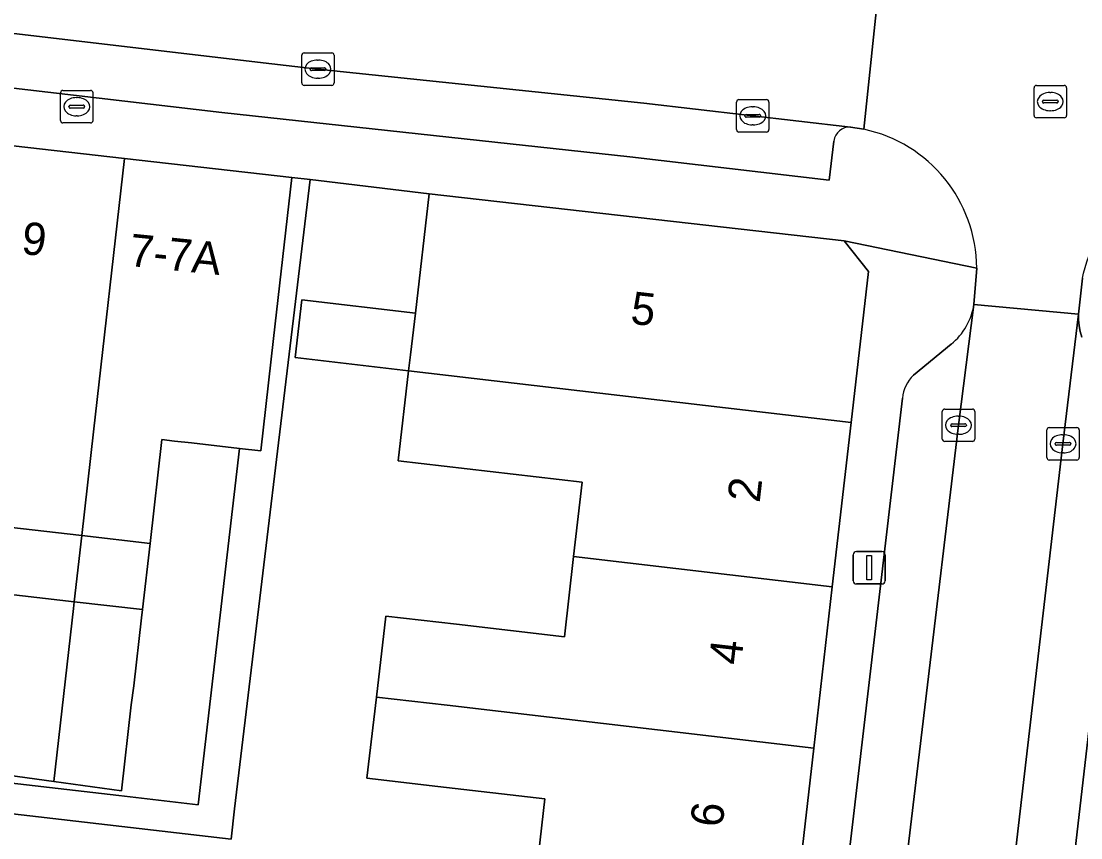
# Model space of a CAD drawing. Extents: x 161692 to 162379, y 380760 to 381678.
# Drawn here: x 162193.77 to 162226.45, y 381109.93 to 381135.1 of the extents above; entities that cross this region are included whole.
import ezdxf

# ---------------------------------------------------------------- set-up
doc = ezdxf.new("R2010")
doc.units = 0
for name, color, linetype in [('IMGEO_Brandkraan', 7, 'Continuous'), ('IMGEO_Erf', 7, 'Continuous'), ('IMGEO_Kolk', 7, 'Continuous'), ('IMGEO_Lichtmast', 7, 'Continuous'), ('IMGEO_Muur', 7, 'Continuous'), ('IMGEO_Pand', 7, 'Continuous'), ('IMGEO_Pand_nummerreeks', 7, 'Continuous'), ('IMGEO_Parkeervlak_open', 7, 'Continuous'), ('IMGEO_Rijbaan_lokaal_open', 7, 'Continuous'), ('IMGEO_Rioolput', 7, 'Continuous'), ('IMGEO_Voetpad_open', 7, 'Continuous')]:
    doc.layers.add(name, color=color, linetype=linetype)

msp = doc.modelspace()

# ---------------------------------------------------------------- linework, layer by layer
at = {"layer": 'IMGEO_Brandkraan'}
for p, q in [((162194.981, 381132.039), (162194.981, 381132.891)), ((162195.056, 381132.965), (162195.908, 381132.965)), ((162195.982, 381132.891), (162195.982, 381132.039)), ((162195.469, 381132.745), (162195.494, 381132.745)), ((162195.24, 381132.459), (162195.24, 381132.471)), ((162195.678, 381132.422), (162195.28, 381132.422)), ((162195.283, 381132.508), (162195.681, 381132.508)), ((162195.724, 381132.471), (162195.724, 381132.459)), ((162195.908, 381131.965), (162195.056, 381131.965)), ((162195.492, 381132.185), (162195.467, 381132.185))]:
    msp.add_line(p, q, dxfattribs=at)
for points in [[(162194.981, 381132.039), (162194.981, 381132.891)], [(162195.056, 381132.965), (162195.908, 381132.965)], [(162195.982, 381132.891), (162195.982, 381132.039)], [(162195.908, 381131.965), (162195.056, 381131.965)]]:
    msp.add_lwpolyline(points, dxfattribs=at)
for centre, radius, start, end in [((162195.058, 381132.889), 0.0765, 91.552, 178.448), ((162195.058, 381132.889), 0.0765, 91.552, 178.448), ((162195.906, 381132.889), 0.0765, 1.552, 88.448), ((162195.906, 381132.889), 0.0765, 1.552, 88.448), ((162195.28, 381132.468), 0.0403, 85.8775, 175.7526), ((162195.277, 381132.458), 0.0366, 178.938, 274.7102), ((162195.681, 381132.465), 0.043, 264.8664, 352.4533), ((162195.685, 381132.47), 0.0386, 1.7309, 96.639), ((162195.058, 381132.041), 0.0765, 181.552, 268.448), ((162195.058, 381132.041), 0.0765, 181.552, 268.448), ((162195.906, 381132.041), 0.0765, 271.552, 358.448), ((162195.906, 381132.041), 0.0765, 271.552, 358.448)]:
    msp.add_arc(centre, radius, start, end, dxfattribs=at)
for centre, major_axis, ratio, start_param, end_param in [((162195.468, 381132.465), (-0.387, 0.002), 0.722429, 4.712389, 7.853982), ((162195.493, 381132.465), (-0.39, 0.002), 0.717154, 1.570796, 4.712389)]:
    msp.add_ellipse(centre, major_axis=major_axis, ratio=ratio, start_param=start_param, end_param=end_param, dxfattribs=at)
at = {"layer": 'IMGEO_Erf'}
for points in [[(162209.628, 381108.612), (162209.92, 381111.131), (162206.615, 381111.514), (162204.431, 381111.767), (162204.721, 381114.272), (162205.01, 381116.768), (162207.195, 381116.514), (162210.52, 381116.128), (162210.806, 381118.599), (162211.072, 381120.889), (162205.395, 381121.548), (162205.717, 381124.322), (162202.214, 381124.731), (162202.421, 381126.514), (162205.924, 381126.106), (162206.35, 381129.78), (162202.676, 381130.218), (162200.348, 381110.824), (162200.24, 381109.895), (162190.919, 381110.973)], [(162192.05, 381111.786), (162196.779, 381111.238), (162199.23, 381110.954), (162200.503, 381121.933), (162199.017, 381122.102), (162198.5, 381122.161), (162198.106, 381122.206), (162197.742, 381119.003), (162197.511, 381116.966), (162197.482, 381116.712), (162197.244, 381114.619), (162197.163, 381114.033), (162196.863, 381111.385), (162194.775, 381111.672), (162192.745, 381111.951)]]:
    msp.add_lwpolyline(points, dxfattribs=at)
at = {"layer": 'IMGEO_Kolk'}
for p, q in [((162202.419, 381133.197), (162202.419, 381134.049)), ((162202.494, 381134.123), (162203.346, 381134.123)), ((162202.907, 381133.903), (162202.932, 381133.903)), ((162203.42, 381134.049), (162203.42, 381133.197)), ((162202.678, 381133.617), (162202.678, 381133.629)), ((162203.116, 381133.58), (162202.718, 381133.58)), ((162202.721, 381133.666), (162203.119, 381133.666)), ((162203.162, 381133.629), (162203.162, 381133.617)), ((162202.93, 381133.343), (162202.905, 381133.343)), ((162203.346, 381133.123), (162202.494, 381133.123)), ((162215.83, 381131.757), (162215.83, 381132.609)), ((162215.905, 381132.683), (162216.757, 381132.683)), ((162216.831, 381132.609), (162216.831, 381131.757)), ((162216.318, 381132.463), (162216.343, 381132.463)), ((162216.089, 381132.177), (162216.089, 381132.189)), ((162216.527, 381132.14), (162216.129, 381132.14)), ((162216.132, 381132.226), (162216.53, 381132.226)), ((162216.341, 381131.903), (162216.316, 381131.903)), ((162216.573, 381132.189), (162216.573, 381132.177)), ((162216.757, 381131.683), (162215.905, 381131.683)), ((162222.251, 381123.148), (162223.103, 381123.148)), ((162222.176, 381122.222), (162222.176, 381123.074)), ((162222.664, 381122.928), (162222.689, 381122.928)), ((162223.177, 381123.074), (162223.177, 381122.222)), ((162222.435, 381122.642), (162222.435, 381122.654)), ((162222.873, 381122.605), (162222.475, 381122.605)), ((162222.478, 381122.691), (162222.876, 381122.691)), ((162222.919, 381122.654), (162222.919, 381122.642)), ((162225.399, 381121.65), (162225.399, 381122.502)), ((162225.474, 381122.576), (162226.326, 381122.576)), ((162226.4, 381122.502), (162226.4, 381121.65)), ((162223.103, 381122.148), (162222.251, 381122.148)), ((162222.687, 381122.368), (162222.662, 381122.368)), ((162225.701, 381122.119), (162226.099, 381122.119)), ((162225.887, 381122.356), (162225.912, 381122.356)), ((162225.658, 381122.07), (162225.658, 381122.082)), ((162226.096, 381122.033), (162225.698, 381122.033)), ((162225.91, 381121.796), (162225.885, 381121.796)), ((162226.142, 381122.082), (162226.142, 381122.07)), ((162226.326, 381121.576), (162225.474, 381121.576))]:
    msp.add_line(p, q, dxfattribs=at)
for points in [[(162202.419, 381133.197), (162202.419, 381134.049)], [(162202.494, 381134.123), (162203.346, 381134.123)], [(162203.42, 381134.049), (162203.42, 381133.197)], [(162203.346, 381133.123), (162202.494, 381133.123)], [(162215.83, 381131.757), (162215.83, 381132.609)], [(162215.905, 381132.683), (162216.757, 381132.683)], [(162216.831, 381132.609), (162216.831, 381131.757)], [(162216.757, 381131.683), (162215.905, 381131.683)], [(162222.251, 381123.148), (162223.103, 381123.148)], [(162222.176, 381122.222), (162222.176, 381123.074)], [(162223.177, 381123.074), (162223.177, 381122.222)], [(162225.399, 381121.65), (162225.399, 381122.502)], [(162225.474, 381122.576), (162226.326, 381122.576)], [(162226.4, 381122.502), (162226.4, 381121.65)], [(162223.103, 381122.148), (162222.251, 381122.148)], [(162226.326, 381121.576), (162225.474, 381121.576)]]:
    msp.add_lwpolyline(points, dxfattribs=at)
for centre, radius, start, end in [((162202.496, 381134.047), 0.0765, 91.552, 178.448), ((162202.496, 381134.047), 0.0765, 91.552, 178.448), ((162203.344, 381134.047), 0.0765, 1.552, 88.448), ((162203.344, 381134.047), 0.0765, 1.552, 88.448), ((162202.718, 381133.626), 0.0403, 85.8775, 175.7526), ((162202.715, 381133.616), 0.0366, 178.938, 274.7102), ((162203.119, 381133.623), 0.043, 264.8664, 352.4533), ((162203.123, 381133.628), 0.0386, 1.7309, 96.639), ((162202.496, 381133.199), 0.0765, 181.552, 268.448), ((162202.496, 381133.199), 0.0765, 181.552, 268.448), ((162203.344, 381133.199), 0.0765, 271.552, 358.448), ((162203.344, 381133.199), 0.0765, 271.552, 358.448), ((162215.907, 381132.607), 0.0765, 91.552, 178.448), ((162215.907, 381132.607), 0.0765, 91.552, 178.448), ((162216.755, 381132.607), 0.0765, 1.552, 88.448), ((162216.755, 381132.607), 0.0765, 1.552, 88.448), ((162216.129, 381132.186), 0.0403, 85.8775, 175.7526), ((162216.126, 381132.176), 0.0366, 178.938, 274.7102), ((162216.53, 381132.183), 0.043, 264.8664, 352.4533), ((162216.534, 381132.188), 0.0386, 1.7309, 96.639), ((162215.907, 381131.759), 0.0765, 181.552, 268.448), ((162215.907, 381131.759), 0.0765, 181.552, 268.448), ((162216.755, 381131.759), 0.0765, 271.552, 358.448), ((162216.755, 381131.759), 0.0765, 271.552, 358.448), ((162222.253, 381123.072), 0.0765, 91.552, 178.448), ((162222.253, 381123.072), 0.0765, 91.552, 178.448), ((162223.101, 381123.072), 0.0765, 1.552, 88.448), ((162223.101, 381123.072), 0.0765, 1.552, 88.448), ((162222.475, 381122.651), 0.0403, 85.8775, 175.7526), ((162222.472, 381122.641), 0.0366, 178.938, 274.7102), ((162222.876, 381122.648), 0.043, 264.8664, 352.4533), ((162222.88, 381122.653), 0.0386, 1.7309, 96.639), ((162225.476, 381122.5), 0.0765, 91.552, 178.448), ((162225.476, 381122.5), 0.0765, 91.552, 178.448), ((162226.324, 381122.5), 0.0765, 1.552, 88.448), ((162226.324, 381122.5), 0.0765, 1.552, 88.448), ((162222.253, 381122.224), 0.0765, 181.552, 268.448), ((162222.253, 381122.224), 0.0765, 181.552, 268.448), ((162223.101, 381122.224), 0.0765, 271.552, 358.448), ((162223.101, 381122.224), 0.0765, 271.552, 358.448), ((162225.698, 381122.079), 0.0403, 85.8775, 175.7526), ((162226.103, 381122.081), 0.0386, 1.7309, 96.639), ((162225.695, 381122.069), 0.0366, 178.938, 274.7102), ((162226.099, 381122.076), 0.043, 264.8664, 352.4533), ((162225.476, 381121.652), 0.0765, 181.552, 268.448), ((162225.476, 381121.652), 0.0765, 181.552, 268.448), ((162226.324, 381121.652), 0.0765, 271.552, 358.448), ((162226.324, 381121.652), 0.0765, 271.552, 358.448)]:
    msp.add_arc(centre, radius, start, end, dxfattribs=at)
for centre, major_axis, ratio, start_param, end_param in [((162202.906, 381133.623), (-0.387, 0.002), 0.722429, 4.712389, 7.853982), ((162202.931, 381133.623), (-0.39, 0.002), 0.717154, 1.570796, 4.712389), ((162216.317, 381132.183), (-0.387, 0.002), 0.722429, 4.712389, 7.853982), ((162216.342, 381132.183), (-0.39, 0.002), 0.717154, 1.570796, 4.712389), ((162222.663, 381122.648), (-0.387, 0.002), 0.722429, 4.712389, 7.853982), ((162222.688, 381122.648), (-0.39, 0.002), 0.717154, 1.570796, 4.712389), ((162225.886, 381122.076), (-0.387, 0.002), 0.722429, 4.712389, 7.853982), ((162225.911, 381122.076), (-0.39, 0.002), 0.717154, 1.570796, 4.712389)]:
    msp.add_ellipse(centre, major_axis=major_axis, ratio=ratio, start_param=start_param, end_param=end_param, dxfattribs=at)
at = {"layer": 'IMGEO_Lichtmast'}
for p, q in [((162219.426, 381117.856), (162219.426, 381118.656)), ((162219.426, 381118.656), (162219.426, 381117.856)), ((162219.526, 381118.756), (162220.316, 381118.756)), ((162220.316, 381118.756), (162219.526, 381118.756)), ((162220.416, 381118.656), (162220.416, 381117.856)), ((162220.416, 381117.856), (162220.416, 381118.656)), ((162220.316, 381117.756), (162219.526, 381117.756)), ((162219.526, 381117.756), (162220.316, 381117.756))]:
    msp.add_line(p, q, dxfattribs=at)
msp.add_lwpolyline([(162219.846, 381118.631), (162219.996, 381118.631), (162219.996, 381117.881), (162219.846, 381117.881), (162219.846, 381118.631)], dxfattribs=at)
for centre, start, end in [((162219.526, 381118.656), 90, 180), ((162219.526, 381118.656), 90, 180), ((162220.316, 381118.656), 0, 90), ((162220.316, 381118.656), 360, 90), ((162219.526, 381117.856), 180, 270), ((162219.526, 381117.856), 180, 270), ((162220.316, 381117.856), 270, 0), ((162220.316, 381117.856), 270, 0)]:
    msp.add_arc(centre, 0.1, start, end, dxfattribs=at)
at = {"layer": 'IMGEO_Muur'}
msp.add_lwpolyline([(162202.676, 381130.218), (162206.35, 381129.78)], dxfattribs=at)
at = {"layer": 'IMGEO_Pand'}
for points in [[(162196.958, 381130.871), (162191.795, 381131.459), (162190.83, 381123.033), (162193.028, 381122.783), (162192.659, 381119.59), (162195.636, 381119.246), (162196, 381122.445)], [(162201.548, 381125.318), (162202.113, 381130.285), (162196.958, 381130.871), (162196, 381122.445), (162195.636, 381119.246), (162197.742, 381119.003), (162198.106, 381122.206), (162198.5, 381122.161), (162199.017, 381122.102), (162200.503, 381121.933), (162201.154, 381121.859)], [(162219.899, 381127.383), (162219.154, 381128.335), (162206.35, 381129.78), (162205.924, 381126.106), (162205.774, 381124.814), (162205.717, 381124.322), (162219.364, 381122.73)], [(162205.924, 381126.106), (162202.421, 381126.514), (162202.214, 381124.731), (162205.717, 381124.322), (162205.774, 381124.814)], [(162205.717, 381124.322), (162205.395, 381121.548), (162211.072, 381120.889), (162210.806, 381118.599), (162218.783, 381117.668), (162219.364, 381122.73)], [(162195.636, 381119.246), (162192.659, 381119.59), (162192.424, 381117.554), (162193.37, 381117.445), (162195.404, 381117.21)], [(162197.742, 381119.003), (162195.636, 381119.246), (162195.404, 381117.21), (162197.511, 381116.966)], [(162218.212, 381112.698), (162218.783, 381117.668), (162210.806, 381118.599), (162210.52, 381116.128), (162207.195, 381116.514), (162205.01, 381116.768), (162204.721, 381114.272), (162206.905, 381114.017)], [(162195.404, 381117.21), (162193.37, 381117.445), (162193.351, 381117.28), (162192.767, 381112.143), (162192.745, 381111.951), (162194.775, 381111.672), (162195.381, 381117.001)], [(162197.511, 381116.966), (162195.404, 381117.21), (162195.381, 381117.001), (162194.775, 381111.672), (162196.863, 381111.385), (162197.163, 381114.033), (162197.244, 381114.619), (162197.482, 381116.712)], [(162218.212, 381112.698), (162206.905, 381114.017), (162204.721, 381114.272), (162204.431, 381111.767), (162206.615, 381111.514), (162209.92, 381111.131), (162209.628, 381108.612), (162217.635, 381107.676)]]:
    msp.add_lwpolyline(points, close=True, dxfattribs=at)
at = {"layer": 'IMGEO_Parkeervlak_open'}
for points in [[(162219.35, 381131.833), (162212.969, 381132.576), (162202.92, 381133.625), (162201.233, 381133.817), (162189.43, 381135.203), (162180.206, 381136.281), (162167.974, 381137.811)], [(162168.578, 381137.101), (162168.467, 381135.958), (162181.815, 381134.401), (162185.609, 381133.958), (162199.956, 381132.285), (162212.536, 381130.919), (162218.69, 381130.202), (162218.831, 381131.407)], [(162219.759, 381098.862), (162219.859, 381098.874), (162220.602, 381105.267), (162222.678, 381122.648), (162223.152, 381126.37)], [(162226.481, 381125.367), (162226.431, 381125.539), (162226.396, 381125.716), (162226.377, 381125.894), (162226.374, 381126.074), (162225.899, 381122.077), (162223.925, 381105.097), (162223.186, 381098.538), (162223.318, 381098.518)], [(162222.453, 381125.147), (162221.29, 381124.188)], [(162220.945, 381123.483), (162218.189, 381099.998)], [(162225.086, 381099.257), (162227.828, 381123.022)]]:
    msp.add_lwpolyline(points, dxfattribs=at)
for centre, radius, start, end in [((162219.312, 381131.351), 0.484, 85.448, 173.3109), ((162221.198, 381126.675), 1.978, 309.3856, 351.1145), ((162222.081, 381123.364), 1.142, 133.8266, 174.0227)]:
    msp.add_arc(centre, radius, start, end, dxfattribs=at)
at = {"layer": 'IMGEO_Rijbaan_lokaal_open'}
for points in [[(162167.592, 381142.51), (162167.053, 381137.885), (162167.974, 381137.811), (162180.206, 381136.281), (162189.43, 381135.203), (162201.233, 381133.817), (162202.92, 381133.625), (162212.969, 381132.576), (162219.35, 381131.833), (162219.754, 381131.77), (162220.241, 381136.371), (162217.018, 381136.75), (162203.646, 381138.166), (162200.716, 381138.494), (162186.489, 381140.14), (162180.474, 381140.85), (162174.995, 381141.497), (162168.285, 381142.426)], [(162223.186, 381098.538), (162223.925, 381105.097), (162225.899, 381122.077), (162226.374, 381126.074), (162223.152, 381126.37), (162222.678, 381122.648), (162220.602, 381105.267), (162219.859, 381098.874)]]:
    msp.add_lwpolyline(points, close=True, dxfattribs=at)
msp.add_lwpolyline([(162223.239, 381127.491), (162223.152, 381126.37), (162226.374, 381126.074), (162226.503, 381127.179), (162226.535, 381127.334), (162226.632, 381127.688), (162226.761, 381128.033), (162226.92, 381128.365), (162227.108, 381128.682), (162227.323, 381128.98), (162227.564, 381129.258), (162227.829, 381129.514), (162228.116, 381129.744), (162228.422, 381129.948), (162228.746, 381130.124), (162229.083, 381130.27), (162229.433, 381130.386), (162229.791, 381130.47), (162230.156, 381130.521), (162230.523, 381130.54), (162230.891, 381130.526), (162231.336, 381135.092), (162220.241, 381136.371), (162219.754, 381131.77)], dxfattribs=at)
msp.add_arc((162218.84, 381127.467), 4.399, 0.3101, 78.0116, dxfattribs=at)
at = {"layer": 'IMGEO_Rioolput'}
for p, q in [((162225.007, 381132.196), (162225.007, 381133.048)), ((162225.082, 381133.122), (162225.934, 381133.122)), ((162225.495, 381132.902), (162225.52, 381132.902)), ((162226.008, 381133.048), (162226.008, 381132.196)), ((162225.266, 381132.616), (162225.266, 381132.628)), ((162225.704, 381132.579), (162225.306, 381132.579)), ((162225.309, 381132.665), (162225.707, 381132.665)), ((162225.75, 381132.628), (162225.75, 381132.616)), ((162225.518, 381132.342), (162225.493, 381132.342)), ((162225.934, 381132.122), (162225.082, 381132.122))]:
    msp.add_line(p, q, dxfattribs=at)
for points in [[(162225.007, 381132.196), (162225.007, 381133.048)], [(162225.082, 381133.122), (162225.934, 381133.122)], [(162226.008, 381133.048), (162226.008, 381132.196)], [(162225.934, 381132.122), (162225.082, 381132.122)]]:
    msp.add_lwpolyline(points, dxfattribs=at)
for centre, radius, start, end in [((162225.084, 381133.046), 0.0765, 91.552, 178.448), ((162225.084, 381133.046), 0.0765, 91.552, 178.448), ((162225.932, 381133.046), 0.0765, 1.552, 88.448), ((162225.932, 381133.046), 0.0765, 1.552, 88.448), ((162225.306, 381132.625), 0.0403, 85.8775, 175.7526), ((162225.303, 381132.615), 0.0366, 178.938, 274.7102), ((162225.707, 381132.622), 0.043, 264.8664, 352.4533), ((162225.711, 381132.627), 0.0386, 1.7309, 96.639), ((162225.084, 381132.198), 0.0765, 181.552, 268.448), ((162225.084, 381132.198), 0.0765, 181.552, 268.448), ((162225.932, 381132.198), 0.0765, 271.552, 358.448), ((162225.932, 381132.198), 0.0765, 271.552, 358.448)]:
    msp.add_arc(centre, radius, start, end, dxfattribs=at)
for centre, major_axis, ratio, start_param, end_param in [((162225.494, 381132.622), (-0.387, 0.002), 0.722429, 4.712389, 7.853982), ((162225.519, 381132.622), (-0.39, 0.002), 0.717154, 1.570796, 4.712389)]:
    msp.add_ellipse(centre, major_axis=major_axis, ratio=ratio, start_param=start_param, end_param=end_param, dxfattribs=at)
at = {"layer": 'IMGEO_Voetpad_open'}
for points in [[(162218.831, 381131.407), (162218.69, 381130.202), (162212.536, 381130.919), (162199.956, 381132.285), (162185.609, 381133.958), (162185.55, 381133.463), (162181.756, 381133.905), (162181.815, 381134.401), (162168.467, 381135.958), (162168.578, 381137.101)], [(162160.751, 381134.327), (162165.058, 381134.446), (162171.096, 381133.774), (162185.673, 381132.116), (162186.67, 381132.042), (162191.795, 381131.459), (162196.958, 381130.871), (162202.113, 381130.285), (162202.676, 381130.218), (162206.35, 381129.78), (162219.154, 381128.335), (162223.239, 381127.491)], [(162219.754, 381131.77), (162219.35, 381131.833)], [(162223.152, 381126.37), (162223.239, 381127.491), (162219.154, 381128.335), (162219.899, 381127.383), (162219.364, 381122.73), (162218.783, 381117.668), (162218.212, 381112.698), (162217.635, 381107.676), (162217.057, 381102.646), (162216.489, 381097.704), (162216.372, 381096.694), (162215.66, 381090.553)], [(162226.503, 381127.179), (162226.374, 381126.074), (162226.377, 381125.894), (162226.396, 381125.716), (162226.431, 381125.539), (162226.481, 381125.367)], [(162221.29, 381124.188), (162222.453, 381125.147)], [(162218.189, 381099.998), (162220.945, 381123.483)], [(162227.828, 381123.022), (162225.086, 381099.257)]]:
    msp.add_lwpolyline(points, dxfattribs=at)
msp.add_lwpolyline([(162202.676, 381130.218), (162202.113, 381130.285), (162201.548, 381125.318), (162201.154, 381121.859), (162200.503, 381121.933), (162199.23, 381110.954), (162196.779, 381111.238), (162192.05, 381111.786), (162189.288, 381112.105), (162189.091, 381110.405), (162189.463, 381110.366), (162189.326, 381109.057), (162190.105, 381108.98), (162190.682, 381108.92), (162190.919, 381110.973), (162200.24, 381109.895), (162200.348, 381110.824)], close=True, dxfattribs=at)
for centre, radius, start, end in [((162219.312, 381131.351), 0.484, 85.448, 173.3109), ((162218.84, 381127.467), 4.399, 0.3101, 78.0116), ((162221.198, 381126.675), 1.978, 309.3856, 351.1145), ((162222.081, 381123.364), 1.142, 133.8266, 174.0227)]:
    msp.add_arc(centre, radius, start, end, dxfattribs=at)

# ---------------------------------------------------------------- texts
at = {"layer": 'IMGEO_Pand_nummerreeks'}
for s, rotation, p in [('9', 353.5084, (162193.747, 381127.935)), ('7-7A', 354.2418, (162197.07, 381127.56)), ('5', 353.56, (162212.533, 381125.782)), ('2', 83.4457, (162216.542, 381120.239)), ('4', 83.4457, (162215.967, 381115.236)), ('6', 83.4457, (162215.392, 381110.231))]:
    msp.add_text(s, height=1, rotation=rotation, dxfattribs=at).set_placement(p)

doc.saveas('drawing.dxf')
